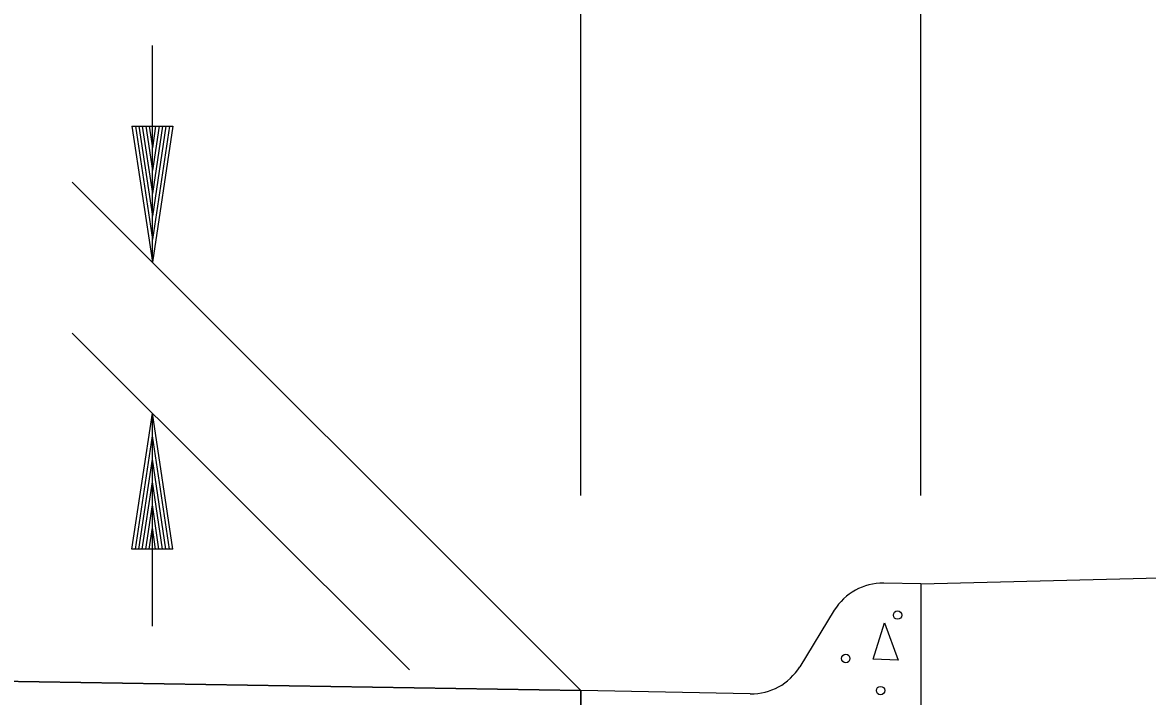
# Model space of a CAD drawing. Extents: x 634177 to 635904, y 289936 to 290970.
# Drawn here: x 635716.53 to 635722.74, y 290458.26 to 290461.98 of the extents above; entities that cross this region are included whole.
import ezdxf

# ---------------------------------------------------------------- set-up
doc = ezdxf.new("R2010")
doc.units = 0
for name, color, linetype in [('Level 3', 7, 'Continuous'), ('Level 43', 7, 'Continuous'), ('R_Dimension', 7, 'Continuous'), ('R_Draft', 7, 'Continuous')]:
    doc.layers.add(name, color=color, linetype=linetype)

msp = doc.modelspace()

# ---------------------------------------------------------------- linework, layer by layer
at = {"layer": 'Level 3'}
for p, q in [((635717.247, 290460.6548), (635717.247, 290461.8508)), ((635719.6106, 290458.2911), (635716.805, 290461.0967)), ((635718.6644, 290458.404), (635716.805, 290460.2634)), ((635717.247, 290458.6456), (635717.247, 290459.8214)), ((635721.4856, 290458.8787), (635731.9865, 290459.1487)), ((635721.4856, 290458.8787), (635721.2808, 290458.8828)), ((635721.4856, 290458.8787), (635721.4856, 290457.4203)), ((635721.008, 290458.7334), (635720.8175, 290458.4218)), ((635702.1107, 290458.5661), (635719.6106, 290458.2911)), ((635719.6106, 290458.2911), (635702.1107, 290458.5661)), ((635720.5446, 290458.2724), (635719.6106, 290458.2911)), ((635719.6106, 290458.2911), (635719.6106, 290457.4578)), ((635719.6106, 290457.8743), (635719.6106, 290458.2911))]:
    msp.add_line(p, q, dxfattribs=at)
for centre in [(635721.3575, 290458.707), (635721.071, 290458.4673), (635721.2637, 290458.2902)]:
    msp.add_circle(centre, 0.0234, dxfattribs=at)
for centre, start, end in [((635721.2746, 290458.5704), 88.85424, 148.55703), ((635720.5509, 290458.5848), 268.85424, 328.55703)]:
    msp.add_arc(centre, 0.3125, start, end, dxfattribs=at)
at = {"layer": 'Level 43'}
for p, q in [((635719.6106, 290459.3662), (635719.6106, 290485.4019)), ((635721.4861, 290459.3662), (635721.4861, 290467.8651))]:
    msp.add_line(p, q, dxfattribs=at)
at = {"layer": 'R_Dimension'}
for p, q in [((635717.1345, 290461.4048), (635717.247, 290460.6548)), ((635717.1345, 290461.4048), (635717.3595, 290461.4048)), ((635717.1532, 290461.4048), (635717.247, 290460.78)), ((635717.1723, 290461.4048), (635717.247, 290460.909)), ((635717.1911, 290461.4048), (635717.247, 290461.0339)), ((635717.2106, 290461.4048), (635717.247, 290461.161)), ((635717.2293, 290461.4048), (635717.247, 290461.2863)), ((635717.3595, 290461.4048), (635717.247, 290460.6548)), ((635717.2837, 290461.4048), (635717.247, 290461.161)), ((635717.3216, 290461.4048), (635717.247, 290460.909)), ((635717.3407, 290461.4048), (635717.247, 290460.78)), ((635717.3028, 290461.4048), (635717.247, 290461.0339)), ((635717.2646, 290461.4048), (635717.247, 290461.2863)), ((635717.1345, 290459.0714), (635717.247, 290459.8214)), ((635717.3595, 290459.0714), (635717.247, 290459.8214)), ((635717.1532, 290459.0714), (635717.247, 290459.6962)), ((635717.3407, 290459.0714), (635717.247, 290459.6962)), ((635717.1723, 290459.0714), (635717.247, 290459.5672)), ((635717.3216, 290459.0714), (635717.247, 290459.5672)), ((635717.1911, 290459.0714), (635717.247, 290459.4423)), ((635717.3028, 290459.0714), (635717.247, 290459.4423)), ((635717.2102, 290459.0714), (635717.247, 290459.3152)), ((635717.2833, 290459.0714), (635717.247, 290459.3152)), ((635717.2293, 290459.0714), (635717.247, 290459.1899)), ((635717.2646, 290459.0714), (635717.247, 290459.1899)), ((635717.3595, 290459.0714), (635717.1345, 290459.0714))]:
    msp.add_line(p, q, dxfattribs=at)
at = {"layer": 'R_Draft'}
msp.add_lwpolyline([(635721.2847, 290458.665), (635721.3603, 290458.4575), (635721.2228, 290458.4632), (635721.2847, 290458.665)], dxfattribs=at)

doc.saveas('drawing.dxf')
